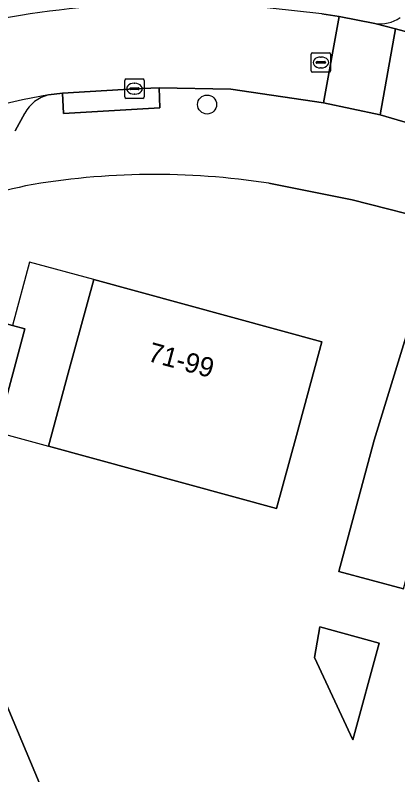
# Model space of a CAD drawing. Extents: x 159716 to 160783, y 383290 to 384031.
# Drawn here: x 159925.41 to 159945.11, y 383489.56 to 383528.64 of the extents above; entities that cross this region are included whole.
import ezdxf

# ---------------------------------------------------------------- set-up
doc = ezdxf.new("R2010")
doc.units = 0
for name, color, linetype in [('IMGEO_Boom', 7, 'Continuous'), ('IMGEO_Erf', 7, 'Continuous'), ('IMGEO_Kolk', 7, 'Continuous'), ('IMGEO_Pand', 7, 'Continuous'), ('IMGEO_Pand_nummerreeks', 7, 'Continuous'), ('IMGEO_Pand_overbouw', 7, 'Continuous'), ('IMGEO_Parkeervlak_open', 7, 'Continuous'), ('IMGEO_Rijbaan_lokaal_open', 7, 'Continuous'), ('IMGEO_Rioolput', 7, 'Continuous'), ('IMGEO_Voetpad_open', 7, 'Continuous')]:
    doc.layers.add(name, color=color, linetype=linetype)

msp = doc.modelspace()

# ---------------------------------------------------------------- linework, layer by layer
at = {"layer": 'IMGEO_Boom'}
msp.add_circle((159935.289, 383524.045), 0.489, dxfattribs=at)
at = {"layer": 'IMGEO_Erf'}
for points in [[(159945.413, 383499.124), (159942.075, 383500.022), (159943.89, 383506.772), (159947.34, 383517.97), (159942.759, 383519.15), (159938.467, 383519.994)], [(159919.884, 383482.335), (159913.879, 383496.592), (159914.273, 383496.757), (159912.907, 383500), (159912.026, 383502.092), (159911.522, 383502.229), (159914.757, 383514.09), (159919.784, 383512.719), (159920.154, 383514.078), (159925.264, 383512.684), (159925.91, 383512.508), (159924.595, 383507.685), (159924.46, 383507.191), (159922.767, 383500.983), (159921.49, 383501.331), (159921.233, 383500.388), (159921.397, 383500), (159921.479, 383499.806), (159922.071, 383500), (159928.06, 383485.779)]]:
    msp.add_lwpolyline(points, dxfattribs=at)
for points in [[(159927.116, 383506.469), (159928.14, 383510.222), (159929.455, 383515.045), (159941.209, 383511.84), (159939.894, 383507.017), (159938.87, 383503.263)], [(159942.795, 383491.355), (159940.826, 383495.598), (159941.102, 383497.174), (159944.157, 383496.343)]]:
    msp.add_lwpolyline(points, close=True, dxfattribs=at)
for centre, radius, start, end in [((159932.598, 383482.459), 37.991, 81.1131, 100.0857), ((159940.155, 383458.88), 62.617, 103.1165, 113.31385)]:
    msp.add_arc(centre, radius, start, end, dxfattribs=at)
at = {"layer": 'IMGEO_Kolk'}
for p, q in [((159931.052, 383524.433), (159931.052, 383525.285)), ((159931.127, 383525.359), (159931.979, 383525.359)), ((159932.053, 383525.285), (159932.053, 383524.433)), ((159931.311, 383524.853), (159931.311, 383524.865)), ((159931.749, 383524.816), (159931.351, 383524.816)), ((159931.354, 383524.902), (159931.752, 383524.902)), ((159931.54, 383525.139), (159931.565, 383525.139)), ((159931.795, 383524.865), (159931.795, 383524.853)), ((159931.563, 383524.579), (159931.538, 383524.579)), ((159931.979, 383524.359), (159931.127, 383524.359))]:
    msp.add_line(p, q, dxfattribs=at)
for points in [[(159931.052, 383524.433), (159931.052, 383525.285)], [(159931.127, 383525.359), (159931.979, 383525.359)], [(159932.053, 383525.285), (159932.053, 383524.433)], [(159931.979, 383524.359), (159931.127, 383524.359)]]:
    msp.add_lwpolyline(points, dxfattribs=at)
for centre, radius, start, end in [((159931.129, 383525.283), 0.0765, 91.552, 178.448), ((159931.129, 383525.283), 0.0765, 91.552, 178.448), ((159931.977, 383525.283), 0.0765, 1.552, 88.448), ((159931.977, 383525.283), 0.0765, 1.552, 88.448), ((159931.351, 383524.862), 0.0403, 85.8775, 175.7526), ((159931.348, 383524.852), 0.0366, 178.938, 274.7102), ((159931.752, 383524.859), 0.043, 264.8664, 352.4533), ((159931.756, 383524.864), 0.0386, 1.7309, 96.639), ((159931.129, 383524.435), 0.0765, 181.552, 268.448), ((159931.129, 383524.435), 0.0765, 181.552, 268.448), ((159931.977, 383524.435), 0.0765, 271.552, 358.448), ((159931.977, 383524.435), 0.0765, 271.552, 358.448)]:
    msp.add_arc(centre, radius, start, end, dxfattribs=at)
for centre, major_axis, ratio, start_param, end_param in [((159931.539, 383524.859), (-0.387, 0.002), 0.722429, 4.712389, 7.853982), ((159931.564, 383524.859), (-0.39, 0.002), 0.717154, 1.570796, 4.712389)]:
    msp.add_ellipse(centre, major_axis=major_axis, ratio=ratio, start_param=start_param, end_param=end_param, dxfattribs=at)
at = {"layer": 'IMGEO_Pand'}
for points in [[(159953.684, 383517.092), (159947.642, 383518.952), (159947.34, 383517.97), (159943.89, 383506.772), (159942.075, 383500.022), (159945.413, 383499.124), (159947.297, 383506.13), (159946.624, 383506.311), (159947.53, 383509.285), (159950.94, 383508.186)], [(159927.116, 383506.469), (159938.87, 383503.263), (159939.894, 383507.017), (159941.209, 383511.84), (159929.455, 383515.045), (159928.14, 383510.222)], [(159925.264, 383512.684), (159920.154, 383514.078), (159919.784, 383512.719), (159914.757, 383514.09), (159911.522, 383502.229), (159912.026, 383502.092), (159912.907, 383500), (159914.273, 383496.757), (159913.879, 383496.592), (159919.884, 383482.335), (159924.492, 383484.276), (159928.06, 383485.779), (159922.071, 383500), (159921.479, 383499.806), (159921.397, 383500), (159921.233, 383500.388), (159921.49, 383501.331), (159922.767, 383500.983), (159924.46, 383507.191), (159924.595, 383507.685), (159925.91, 383512.508)], [(159940.826, 383495.598), (159942.795, 383491.355), (159944.157, 383496.343), (159941.102, 383497.174)]]:
    msp.add_lwpolyline(points, close=True, dxfattribs=at)
at = {"layer": 'IMGEO_Pand_overbouw'}
msp.add_lwpolyline([(159927.116, 383506.469), (159928.14, 383510.222), (159929.455, 383515.045), (159926.151, 383515.939), (159925.264, 383512.684), (159925.91, 383512.508), (159924.595, 383507.685), (159924.46, 383507.191)], close=True, dxfattribs=at)
at = {"layer": 'IMGEO_Parkeervlak_open'}
for points in [[(159943.932, 383528.219), (159944.996, 383527.935), (159948.948, 383526.88), (159988.122, 383514.881)], [(159925.406, 383522.691), (159925.896, 383523.601)]]:
    msp.add_lwpolyline(points, dxfattribs=at)
for centre, radius, start, end in [((159933.739, 383478.379), 50.891, 86.0011, 104.2592), ((159944.206, 383530.03), 1.831, 261.3897, 304.1428), ((159937.171, 383469.615), 55.839, 100.3731, 115.2704), ((159927.583, 383522.675), 1.924, 104.0072, 151.2342)]:
    msp.add_arc(centre, radius, start, end, dxfattribs=at)
at = {"layer": 'IMGEO_Rijbaan_lokaal_open'}
msp.add_lwpolyline([(159927.117, 383524.542), (159927.837, 383524.622), (159931.553, 383524.857), (159932.824, 383524.906), (159936.506, 383524.828), (159941.289, 383524.129), (159942.088, 383528.571), (159941.195, 383528.714), (159937.288, 383529.146)], dxfattribs=at)
for points in [[(159943.932, 383528.219), (159942.088, 383528.571), (159941.289, 383524.129), (159944.209, 383523.515), (159944.996, 383527.935)], [(159948.948, 383526.88), (159944.996, 383527.935), (159944.209, 383523.515), (159948.238, 383522.339), (159948.414, 383522.259), (159948.518, 383522.212), (159955.256, 383520.188), (160002.575, 383505.538), (160003.952, 383510.001), (160003.802, 383510.046), (160003.587, 383510.126), (160003.42, 383510.177), (159991.835, 383513.751), (159988.122, 383514.881)]]:
    msp.add_lwpolyline(points, close=True, dxfattribs=at)
for centre, radius, start, end in [((159933.739, 383478.379), 50.891, 86.0011, 104.2592), ((159937.171, 383469.615), 55.839, 100.3731, 115.2704)]:
    msp.add_arc(centre, radius, start, end, dxfattribs=at)
at = {"layer": 'IMGEO_Rioolput'}
for p, q in [((159940.651, 383525.784), (159940.651, 383526.636)), ((159940.726, 383526.71), (159941.578, 383526.71)), ((159941.139, 383526.49), (159941.164, 383526.49)), ((159941.652, 383526.636), (159941.652, 383525.784)), ((159940.91, 383526.204), (159940.91, 383526.216)), ((159941.348, 383526.167), (159940.95, 383526.167)), ((159940.953, 383526.253), (159941.351, 383526.253)), ((159941.394, 383526.216), (159941.394, 383526.204)), ((159941.578, 383525.71), (159940.726, 383525.71)), ((159941.162, 383525.93), (159941.137, 383525.93))]:
    msp.add_line(p, q, dxfattribs=at)
for points in [[(159940.651, 383525.784), (159940.651, 383526.636)], [(159940.726, 383526.71), (159941.578, 383526.71)], [(159941.652, 383526.636), (159941.652, 383525.784)], [(159941.578, 383525.71), (159940.726, 383525.71)]]:
    msp.add_lwpolyline(points, dxfattribs=at)
for centre, radius, start, end in [((159940.728, 383526.634), 0.0765, 91.552, 178.448), ((159940.728, 383526.634), 0.0765, 91.552, 178.448), ((159941.576, 383526.634), 0.0765, 1.552, 88.448), ((159941.576, 383526.634), 0.0765, 1.552, 88.448), ((159940.95, 383526.213), 0.0403, 85.8775, 175.7526), ((159940.947, 383526.203), 0.0366, 178.938, 274.7102), ((159941.351, 383526.21), 0.043, 264.8664, 352.4533), ((159941.355, 383526.215), 0.0386, 1.7309, 96.639), ((159940.728, 383525.786), 0.0765, 181.552, 268.448), ((159940.728, 383525.786), 0.0765, 181.552, 268.448), ((159941.576, 383525.786), 0.0765, 271.552, 358.448), ((159941.576, 383525.786), 0.0765, 271.552, 358.448)]:
    msp.add_arc(centre, radius, start, end, dxfattribs=at)
for centre, major_axis, ratio, start_param, end_param in [((159941.138, 383526.21), (-0.387, 0.002), 0.722429, 4.712389, 7.853982), ((159941.163, 383526.21), (-0.39, 0.002), 0.717154, 1.570796, 4.712389)]:
    msp.add_ellipse(centre, major_axis=major_axis, ratio=ratio, start_param=start_param, end_param=end_param, dxfattribs=at)
at = {"layer": 'IMGEO_Voetpad_open'}
for points in [[(159941.195, 383528.714), (159942.088, 383528.571), (159943.932, 383528.219)], [(159948.518, 383522.212), (159948.414, 383522.259), (159948.238, 383522.339), (159944.209, 383523.515), (159941.289, 383524.129), (159936.506, 383524.828), (159932.824, 383524.906), (159932.864, 383523.867), (159927.903, 383523.584), (159927.837, 383524.622), (159927.117, 383524.542)], [(159925.896, 383523.601), (159925.406, 383522.691)], [(159938.467, 383519.994), (159942.759, 383519.15), (159947.34, 383517.97), (159947.642, 383518.952), (159953.684, 383517.092), (159959.643, 383515.257), (159965.689, 383513.395), (159972.044, 383511.438), (159981.272, 383508.596), (159980.836, 383507.178), (160000, 383501.624), (160005.602, 383500), (160007.454, 383499.463), (160010.436, 383498.802), (160008.939, 383503.025), (160009.098, 383503.537), (160004.861, 383504.837), (160004.483, 383504.953)]]:
    msp.add_lwpolyline(points, dxfattribs=at)
msp.add_lwpolyline([(159927.837, 383524.622), (159927.903, 383523.584), (159932.864, 383523.867), (159932.824, 383524.906), (159931.553, 383524.857)], close=True, dxfattribs=at)
for centre, radius, start, end in [((159944.206, 383530.03), 1.831, 261.3897, 304.1428), ((159927.583, 383522.675), 1.924, 104.0072, 151.2342), ((159932.598, 383482.459), 37.991, 81.1131, 100.0857), ((159940.155, 383458.88), 62.617, 103.1165, 113.31385)]:
    msp.add_arc(centre, radius, start, end, dxfattribs=at)

# ---------------------------------------------------------------- texts
at = {"layer": 'IMGEO_Pand_nummerreeks'}
msp.add_text('71-99', height=1, rotation=344.8989, dxfattribs=at).set_placement((159932.182, 383510.863))

doc.saveas('drawing.dxf')
